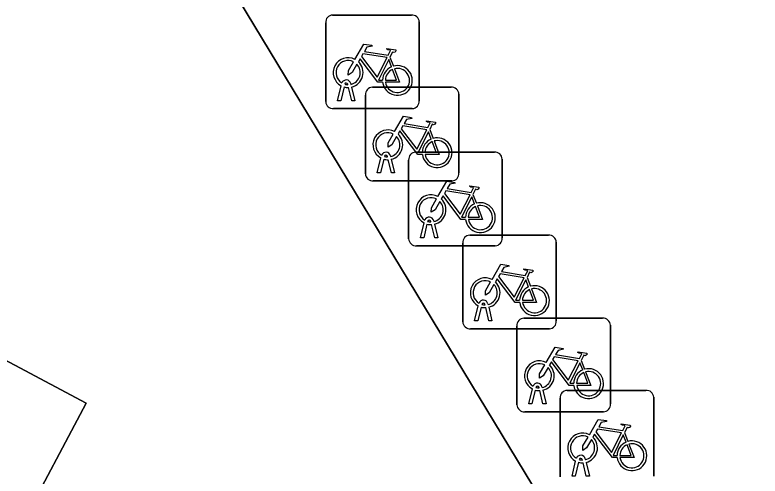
# Model space of a CAD drawing. Extents: x 159279 to 160377, y 384531 to 385888.
# Drawn here: x 159786.38 to 159794.34, y 385574.3 to 385579.22 of the extents above; entities that cross this region are included whole.
import ezdxf

# ---------------------------------------------------------------- set-up
doc = ezdxf.new("R2010")
doc.units = 0
for name, color, linetype in [('IMGEO_Fietsenrek', 7, 'Continuous'), ('IMGEO_Groenvoorziening', 7, 'Continuous'), ('IMGEO_Parkeervlak_open', 7, 'Continuous'), ('IMGEO_Voetpad_open', 7, 'Continuous')]:
    doc.layers.add(name, color=color, linetype=linetype)

msp = doc.modelspace()

# ---------------------------------------------------------------- linework, layer by layer
at = {"layer": 'IMGEO_Fietsenrek'}
for p, q in [((159789.7729, 385579.2185), (159790.6138, 385579.2185)), ((159790.6138, 385579.2185), (159789.7729, 385579.2185)), ((159789.6985, 385578.2939), (159789.6985, 385579.1348)), ((159789.6985, 385579.1348), (159789.6985, 385578.2939)), ((159790.6975, 385579.1441), (159790.6975, 385578.3032)), ((159790.6975, 385578.3032), (159790.6975, 385579.1441)), ((159790.3852, 385578.7682), (159790.4215, 385578.673)), ((159789.9666, 385578.4864), (159789.9684, 385578.4785)), ((159789.8255, 385578.3033), (159789.8638, 385578.4633)), ((159789.8942, 385578.4511), (159789.8589, 385578.3033)), ((159789.9359, 385578.4749), (159789.9349, 385578.4792)), ((159789.977, 385578.3033), (159789.9431, 385578.445)), ((159789.9754, 385578.4493), (159790.0104, 385578.3033)), ((159790.1969, 385578.4475), (159791.0378, 385578.4475)), ((159791.0378, 385578.4475), (159790.1969, 385578.4475)), ((159790.1225, 385577.5229), (159790.1225, 385578.3638)), ((159790.1225, 385578.3638), (159790.1225, 385577.5229)), ((159791.1215, 385578.3731), (159791.1215, 385577.5322)), ((159791.1215, 385577.5322), (159791.1215, 385578.3731)), ((159789.8589, 385578.3033), (159789.8255, 385578.3033)), ((159790.0104, 385578.3033), (159789.977, 385578.3033)), ((159790.6231, 385578.2195), (159789.7822, 385578.2195)), ((159789.7822, 385578.2195), (159790.6231, 385578.2195)), ((159790.8092, 385577.9972), (159790.8455, 385577.902)), ((159790.2495, 385577.5323), (159790.2878, 385577.6923)), ((159790.3599, 385577.7039), (159790.3589, 385577.7082)), ((159790.3906, 385577.7154), (159790.3924, 385577.7075)), ((159790.6589, 385577.7545), (159791.4998, 385577.7545)), ((159791.4998, 385577.7545), (159790.6589, 385577.7545)), ((159790.3182, 385577.6801), (159790.2829, 385577.5323)), ((159790.401, 385577.5323), (159790.3671, 385577.674)), ((159790.3994, 385577.6783), (159790.4344, 385577.5323)), ((159790.5845, 385576.8299), (159790.5845, 385577.6708)), ((159790.5845, 385577.6708), (159790.5845, 385576.8299)), ((159791.5835, 385577.6801), (159791.5835, 385576.8392)), ((159791.5835, 385576.8392), (159791.5835, 385577.6801)), ((159790.2829, 385577.5323), (159790.2495, 385577.5323)), ((159790.4344, 385577.5323), (159790.401, 385577.5323)), ((159791.0471, 385577.4485), (159790.2062, 385577.4485)), ((159790.2062, 385577.4485), (159791.0471, 385577.4485)), ((159791.2712, 385577.3042), (159791.3075, 385577.209)), ((159790.7115, 385576.8393), (159790.7498, 385576.9993)), ((159790.7802, 385576.9871), (159790.7449, 385576.8393)), ((159790.8219, 385577.0109), (159790.8209, 385577.0152)), ((159790.863, 385576.8393), (159790.8291, 385576.981)), ((159790.8526, 385577.0224), (159790.8544, 385577.0145)), ((159790.8614, 385576.9853), (159790.8964, 385576.8393)), ((159790.7449, 385576.8393), (159790.7115, 385576.8393)), ((159790.8964, 385576.8393), (159790.863, 385576.8393)), ((159791.2369, 385576.8685), (159792.0778, 385576.8685)), ((159792.0778, 385576.8685), (159791.2369, 385576.8685)), ((159791.5091, 385576.7555), (159790.6682, 385576.7555)), ((159790.6682, 385576.7555), (159791.5091, 385576.7555)), ((159791.1625, 385575.9439), (159791.1625, 385576.7848)), ((159791.1625, 385576.7848), (159791.1625, 385575.9439)), ((159792.1615, 385576.7941), (159792.1615, 385575.9532)), ((159792.1615, 385575.9532), (159792.1615, 385576.7941)), ((159791.8492, 385576.4182), (159791.8855, 385576.323)), ((159791.2895, 385575.9533), (159791.3278, 385576.1133)), ((159791.3582, 385576.1011), (159791.3229, 385575.9533)), ((159791.3999, 385576.1249), (159791.3989, 385576.1292)), ((159791.441, 385575.9533), (159791.4071, 385576.095)), ((159791.4306, 385576.1364), (159791.4324, 385576.1285)), ((159791.4394, 385576.0993), (159791.4744, 385575.9533)), ((159791.3229, 385575.9533), (159791.2895, 385575.9533)), ((159791.4744, 385575.9533), (159791.441, 385575.9533)), ((159791.8149, 385575.9825), (159792.6558, 385575.9825)), ((159792.6558, 385575.9825), (159791.8149, 385575.9825)), ((159792.0871, 385575.8695), (159791.2462, 385575.8695)), ((159791.2462, 385575.8695), (159792.0871, 385575.8695)), ((159791.7405, 385575.0579), (159791.7405, 385575.8988)), ((159791.7405, 385575.8988), (159791.7405, 385575.0579)), ((159792.7395, 385575.9081), (159792.7395, 385575.0672)), ((159792.7395, 385575.0672), (159792.7395, 385575.9081)), ((159792.4272, 385575.5322), (159792.4635, 385575.437)), ((159791.8675, 385575.0673), (159791.9058, 385575.2273)), ((159791.9779, 385575.2389), (159791.9769, 385575.2432)), ((159792.0086, 385575.2504), (159792.0104, 385575.2425)), ((159791.9362, 385575.2151), (159791.9009, 385575.0673)), ((159792.019, 385575.0673), (159791.9851, 385575.209)), ((159792.0174, 385575.2133), (159792.0524, 385575.0673)), ((159792.2769, 385575.2125), (159793.1178, 385575.2125)), ((159793.1178, 385575.2125), (159792.2769, 385575.2125)), ((159791.9009, 385575.0673), (159791.8675, 385575.0673)), ((159792.0524, 385575.0673), (159792.019, 385575.0673)), ((159792.2025, 385574.2879), (159792.2025, 385575.1288)), ((159792.2025, 385575.1288), (159792.2025, 385574.2879)), ((159793.2015, 385575.1381), (159793.2015, 385574.2972)), ((159793.2015, 385574.2972), (159793.2015, 385575.1381)), ((159792.6651, 385574.9835), (159791.8242, 385574.9835)), ((159791.8242, 385574.9835), (159792.6651, 385574.9835)), ((159792.8892, 385574.7622), (159792.9255, 385574.667)), ((159792.3295, 385574.2973), (159792.3678, 385574.4573)), ((159792.3982, 385574.4451), (159792.3629, 385574.2973)), ((159792.4399, 385574.4689), (159792.4389, 385574.4732)), ((159792.481, 385574.2973), (159792.4471, 385574.439)), ((159792.4706, 385574.4804), (159792.4724, 385574.4725)), ((159792.4794, 385574.4433), (159792.5144, 385574.2973)), ((159792.3629, 385574.2973), (159792.3295, 385574.2973)), ((159792.5144, 385574.2973), (159792.481, 385574.2973))]:
    msp.add_line(p, q, dxfattribs=at)
for points in [[(159790.0111, 385578.7452), (159790.1058, 385578.9087), (159790.192, 385578.8949), (159790.1937, 385578.8862), (159790.1376, 385578.8753), (159790.1114, 385578.83), (159790.3666, 385578.7892)], [(159790.3537, 385578.764), (159790.0969, 385578.805), (159790.0802, 385578.7762), (159790.2472, 385578.5559), (159790.3537, 385578.764)], [(159790.3666, 385578.7892), (159790.3916, 385578.838), (159790.3865, 385578.842), (159790.3633, 385578.8457), (159790.3506, 385578.8532), (159790.3496, 385578.8563), (159790.3518, 385578.8609), (159790.4466, 385578.8458), (159790.4489, 385578.8355), (159790.4395, 385578.8231), (159790.4271, 385578.8167), (159790.4126, 385578.8229), (159790.3852, 385578.7682)], [(159790.3068, 385578.5005), (159790.2571, 385578.5006), (159790.0664, 385578.7523), (159790.0474, 385578.7195)], [(159790.4017, 385578.666), (159790.3724, 385578.7428), (159790.263, 385578.5247), (159790.3057, 385578.5246)], [(159790.0318, 385578.6927), (159789.9802, 385578.6035), (159789.9403, 385578.5775), (159789.9415, 385578.625), (159789.996, 385578.7192)], [(159790.4322, 385578.6448), (159790.4872, 385578.5002), (159790.3371, 385578.5005)], [(159790.3357, 385578.5245), (159790.4556, 385578.5243), (159790.4124, 385578.6379)], [(159790.4351, 385577.9742), (159790.5298, 385578.1377), (159790.616, 385578.1239), (159790.6177, 385578.1152), (159790.5616, 385578.1043), (159790.5354, 385578.059), (159790.7906, 385578.0182)], [(159790.7906, 385578.0182), (159790.8156, 385578.067), (159790.8105, 385578.071), (159790.7873, 385578.0747), (159790.7746, 385578.0822), (159790.7736, 385578.0853), (159790.7758, 385578.0899), (159790.8706, 385578.0748), (159790.8729, 385578.0645), (159790.8635, 385578.0521), (159790.8511, 385578.0457), (159790.8366, 385578.0519), (159790.8092, 385577.9972)], [(159790.7777, 385577.993), (159790.5209, 385578.034), (159790.5042, 385578.0052), (159790.6712, 385577.7849), (159790.7777, 385577.993)], [(159790.4558, 385577.9217), (159790.4042, 385577.8325), (159790.3643, 385577.8065), (159790.3655, 385577.854), (159790.42, 385577.9482)], [(159790.7308, 385577.7295), (159790.6811, 385577.7296), (159790.4904, 385577.9813), (159790.4714, 385577.9485)], [(159790.8257, 385577.895), (159790.7964, 385577.9718), (159790.687, 385577.7537), (159790.7297, 385577.7536)], [(159790.7597, 385577.7535), (159790.8796, 385577.7533), (159790.8364, 385577.8669)], [(159790.8562, 385577.8738), (159790.9112, 385577.7292), (159790.7611, 385577.7295)], [(159790.8971, 385577.2812), (159790.9918, 385577.4447), (159791.078, 385577.4309), (159791.0797, 385577.4222), (159791.0236, 385577.4113), (159790.9974, 385577.366), (159791.2526, 385577.3252)], [(159791.2526, 385577.3252), (159791.2776, 385577.374), (159791.2725, 385577.378), (159791.2493, 385577.3817), (159791.2366, 385577.3892), (159791.2356, 385577.3923), (159791.2378, 385577.3969), (159791.3326, 385577.3818), (159791.3349, 385577.3715), (159791.3255, 385577.3591), (159791.3131, 385577.3527), (159791.2986, 385577.3589), (159791.2712, 385577.3042)], [(159791.1928, 385577.0365), (159791.1431, 385577.0366), (159790.9524, 385577.2883), (159790.9334, 385577.2555)], [(159791.2397, 385577.3), (159790.9829, 385577.341), (159790.9662, 385577.3122), (159791.1332, 385577.0919), (159791.2397, 385577.3)], [(159790.9178, 385577.2287), (159790.8662, 385577.1395), (159790.8263, 385577.1135), (159790.8275, 385577.161), (159790.882, 385577.2552)], [(159791.2877, 385577.202), (159791.2584, 385577.2788), (159791.149, 385577.0607), (159791.1917, 385577.0606)], [(159791.2217, 385577.0605), (159791.3416, 385577.0603), (159791.2984, 385577.1739)], [(159791.3182, 385577.1808), (159791.3732, 385577.0362), (159791.2231, 385577.0365)], [(159791.4751, 385576.3952), (159791.5698, 385576.5587), (159791.656, 385576.5449), (159791.6577, 385576.5362), (159791.6016, 385576.5253), (159791.5754, 385576.48), (159791.8306, 385576.4392)], [(159791.8306, 385576.4392), (159791.8556, 385576.488), (159791.8505, 385576.492), (159791.8273, 385576.4957), (159791.8146, 385576.5032), (159791.8136, 385576.5063), (159791.8158, 385576.5109), (159791.9106, 385576.4958), (159791.9129, 385576.4855), (159791.9035, 385576.4731), (159791.8911, 385576.4667), (159791.8766, 385576.4729), (159791.8492, 385576.4182)], [(159791.8177, 385576.414), (159791.5609, 385576.455), (159791.5442, 385576.4262), (159791.7112, 385576.2059), (159791.8177, 385576.414)], [(159791.4958, 385576.3427), (159791.4442, 385576.2535), (159791.4043, 385576.2275), (159791.4055, 385576.275), (159791.46, 385576.3692)], [(159791.7708, 385576.1505), (159791.7211, 385576.1506), (159791.5304, 385576.4023), (159791.5114, 385576.3695)], [(159791.8657, 385576.316), (159791.8364, 385576.3928), (159791.727, 385576.1747), (159791.7697, 385576.1746)], [(159791.7997, 385576.1745), (159791.9196, 385576.1743), (159791.8764, 385576.2879)], [(159791.8962, 385576.2948), (159791.9512, 385576.1502), (159791.8011, 385576.1505)], [(159792.0531, 385575.5092), (159792.1478, 385575.6727), (159792.234, 385575.6589), (159792.2357, 385575.6502), (159792.1796, 385575.6393), (159792.1534, 385575.594), (159792.4086, 385575.5532)], [(159792.4086, 385575.5532), (159792.4336, 385575.602), (159792.4285, 385575.606), (159792.4053, 385575.6097), (159792.3926, 385575.6172), (159792.3916, 385575.6203), (159792.3938, 385575.6249), (159792.4886, 385575.6098), (159792.4909, 385575.5995), (159792.4815, 385575.5871), (159792.4691, 385575.5807), (159792.4546, 385575.5869), (159792.4272, 385575.5322)], [(159792.3957, 385575.528), (159792.1389, 385575.569), (159792.1222, 385575.5402), (159792.2892, 385575.3199), (159792.3957, 385575.528)], [(159792.0738, 385575.4567), (159792.0222, 385575.3675), (159791.9823, 385575.3415), (159791.9835, 385575.389), (159792.038, 385575.4832)], [(159792.3488, 385575.2645), (159792.2991, 385575.2646), (159792.1084, 385575.5163), (159792.0894, 385575.4835)], [(159792.4437, 385575.43), (159792.4144, 385575.5068), (159792.305, 385575.2887), (159792.3477, 385575.2886)], [(159792.3777, 385575.2885), (159792.4976, 385575.2883), (159792.4544, 385575.4019)], [(159792.4742, 385575.4088), (159792.5292, 385575.2642), (159792.3791, 385575.2645)], [(159792.5151, 385574.7392), (159792.6098, 385574.9027), (159792.696, 385574.8889), (159792.6977, 385574.8802), (159792.6416, 385574.8693), (159792.6154, 385574.824), (159792.8706, 385574.7832)], [(159792.8706, 385574.7832), (159792.8956, 385574.832), (159792.8905, 385574.836), (159792.8673, 385574.8397), (159792.8546, 385574.8472), (159792.8536, 385574.8503), (159792.8558, 385574.8549), (159792.9506, 385574.8398), (159792.9529, 385574.8295), (159792.9435, 385574.8171), (159792.9311, 385574.8107), (159792.9166, 385574.8169), (159792.8892, 385574.7622)], [(159792.8108, 385574.4945), (159792.7611, 385574.4946), (159792.5704, 385574.7463), (159792.5514, 385574.7135)], [(159792.8577, 385574.758), (159792.6009, 385574.799), (159792.5842, 385574.7702), (159792.7512, 385574.5499), (159792.8577, 385574.758)], [(159792.5358, 385574.6867), (159792.4842, 385574.5975), (159792.4443, 385574.5715), (159792.4455, 385574.619), (159792.5, 385574.7132)], [(159792.9057, 385574.66), (159792.8764, 385574.7368), (159792.767, 385574.5187), (159792.8097, 385574.5186)], [(159792.8397, 385574.5185), (159792.9596, 385574.5183), (159792.9164, 385574.6319)], [(159792.9362, 385574.6388), (159792.9912, 385574.4942), (159792.8411, 385574.4945)]]:
    msp.add_lwpolyline(points, dxfattribs=at)
for centre, radius, start, end in [((159789.7762, 385579.1406), 0.0779, 92.4484, 184.28452), ((159789.7762, 385579.1406), 0.0779, 92.4484, 184.28452), ((159790.6196, 385579.1408), 0.0779, 2.4484, 94.28452), ((159790.6196, 385579.1408), 0.0779, 2.4484, 94.28452), ((159789.9381, 385578.6039), 0.159, 62.67661, 242.13685), ((159789.9381, 385578.6039), 0.129, 63.31916, 238.90302), ((159789.9381, 385578.6039), 0.129, 283.60429, 43.43025), ((159789.9381, 385578.6039), 0.159, 283.5766, 46.60424), ((159790.4647, 385578.5199), 0.159, 113.3408, 178.32165), ((159790.4647, 385578.5199), 0.159, 187.0065, 105.77075), ((159790.4647, 385578.5199), 0.129, 188.67146, 104.58832), ((159790.4647, 385578.5199), 0.129, 113.92302, 177.95563), ((159789.9179, 385578.4753), 0.0499, 12.8025, 158.69338), ((159789.9179, 385578.4753), 0.0174, 12.8025, 163.45023), ((159789.9381, 385578.6039), 0.159, 253.99666, 271.78671), ((159789.9381, 385578.6039), 0.129, 253.41502, 269.02044), ((159790.2002, 385578.3696), 0.0779, 92.4484, 184.28452), ((159790.2002, 385578.3696), 0.0779, 92.4484, 184.28452), ((159791.0436, 385578.3698), 0.0779, 2.4484, 94.28452), ((159791.0436, 385578.3698), 0.0779, 2.4484, 94.28452), ((159789.7764, 385578.2972), 0.0779, 182.4484, 274.28452), ((159789.7764, 385578.2972), 0.0779, 182.4484, 274.28452), ((159790.6198, 385578.2974), 0.0779, 272.4484, 4.28452), ((159790.6198, 385578.2974), 0.0779, 272.4484, 4.28452), ((159790.3621, 385577.8329), 0.159, 62.67661, 242.13685), ((159790.3621, 385577.8329), 0.129, 63.31916, 238.90302), ((159790.3621, 385577.8329), 0.159, 283.5766, 46.60424), ((159790.3621, 385577.8329), 0.129, 283.60429, 43.43025), ((159790.8887, 385577.7489), 0.159, 113.3408, 178.32165), ((159790.8887, 385577.7489), 0.159, 187.0065, 105.77075), ((159790.8887, 385577.7489), 0.129, 113.92302, 177.95563), ((159790.8887, 385577.7489), 0.129, 188.67146, 104.58832), ((159790.3419, 385577.7043), 0.0499, 12.8025, 158.69338), ((159790.3419, 385577.7043), 0.0174, 12.8025, 163.45023), ((159790.3621, 385577.8329), 0.129, 253.41502, 269.02044), ((159790.6622, 385577.6766), 0.0779, 92.4484, 184.28452), ((159790.6622, 385577.6766), 0.0779, 92.4484, 184.28452), ((159791.5056, 385577.6768), 0.0779, 2.4484, 94.28452), ((159791.5056, 385577.6768), 0.0779, 2.4484, 94.28452), ((159790.3621, 385577.8329), 0.159, 253.99666, 271.78671), ((159791.0438, 385577.5264), 0.0779, 272.4484, 4.28452), ((159791.0438, 385577.5264), 0.0779, 272.4484, 4.28452), ((159790.2004, 385577.5262), 0.0779, 182.4484, 274.28452), ((159790.2004, 385577.5262), 0.0779, 182.4484, 274.28452), ((159790.8241, 385577.1399), 0.159, 62.67661, 242.13685), ((159790.8241, 385577.1399), 0.129, 63.31916, 238.90302), ((159790.8241, 385577.1399), 0.129, 283.60429, 43.43025), ((159790.8241, 385577.1399), 0.159, 283.5766, 46.60424), ((159791.3507, 385577.0559), 0.159, 187.0065, 105.77075), ((159791.3507, 385577.0559), 0.159, 113.3408, 178.32165), ((159791.3507, 385577.0559), 0.129, 113.92302, 177.95563), ((159791.3507, 385577.0559), 0.129, 188.67146, 104.58832), ((159790.8039, 385577.0113), 0.0499, 12.8025, 158.69338), ((159790.8241, 385577.1399), 0.159, 253.99666, 271.78671), ((159790.8039, 385577.0113), 0.0174, 12.8025, 163.45023), ((159790.8241, 385577.1399), 0.129, 253.41502, 269.02044), ((159790.6624, 385576.8332), 0.0779, 182.4484, 274.28452), ((159790.6624, 385576.8332), 0.0779, 182.4484, 274.28452), ((159791.2402, 385576.7906), 0.0779, 92.4484, 184.28452), ((159791.2402, 385576.7906), 0.0779, 92.4484, 184.28452), ((159791.5058, 385576.8334), 0.0779, 272.4484, 4.28452), ((159791.5058, 385576.8334), 0.0779, 272.4484, 4.28452), ((159792.0836, 385576.7908), 0.0779, 2.4484, 94.28452), ((159792.0836, 385576.7908), 0.0779, 2.4484, 94.28452), ((159791.4021, 385576.2539), 0.159, 62.67661, 242.13685), ((159791.4021, 385576.2539), 0.129, 63.31916, 238.90302), ((159791.4021, 385576.2539), 0.129, 283.60429, 43.43025), ((159791.4021, 385576.2539), 0.159, 283.5766, 46.60424), ((159791.9287, 385576.1699), 0.159, 113.3408, 178.32165), ((159791.9287, 385576.1699), 0.159, 187.0065, 105.77075), ((159791.9287, 385576.1699), 0.129, 113.92302, 177.95563), ((159791.9287, 385576.1699), 0.129, 188.67146, 104.58832), ((159791.3819, 385576.1253), 0.0499, 12.8025, 158.69338), ((159791.4021, 385576.2539), 0.159, 253.99666, 271.78671), ((159791.3819, 385576.1253), 0.0174, 12.8025, 163.45023), ((159791.4021, 385576.2539), 0.129, 253.41502, 269.02044), ((159791.2404, 385575.9472), 0.0779, 182.4484, 274.28452), ((159791.2404, 385575.9472), 0.0779, 182.4484, 274.28452), ((159791.8182, 385575.9046), 0.0779, 92.4484, 184.28452), ((159791.8182, 385575.9046), 0.0779, 92.4484, 184.28452), ((159792.0838, 385575.9474), 0.0779, 272.4484, 4.28452), ((159792.0838, 385575.9474), 0.0779, 272.4484, 4.28452), ((159792.6616, 385575.9048), 0.0779, 2.4484, 94.28452), ((159792.6616, 385575.9048), 0.0779, 2.4484, 94.28452), ((159791.9801, 385575.3679), 0.159, 62.67661, 242.13685), ((159791.9801, 385575.3679), 0.129, 63.31916, 238.90302), ((159791.9801, 385575.3679), 0.159, 283.5766, 46.60424), ((159791.9801, 385575.3679), 0.129, 283.60429, 43.43025), ((159792.5067, 385575.2839), 0.159, 113.3408, 178.32165), ((159792.5067, 385575.2839), 0.159, 187.0065, 105.77075), ((159792.5067, 385575.2839), 0.129, 113.92302, 177.95563), ((159792.5067, 385575.2839), 0.129, 188.67146, 104.58832), ((159791.9599, 385575.2393), 0.0499, 12.8025, 158.69338), ((159791.9599, 385575.2393), 0.0174, 12.8025, 163.45023), ((159791.9801, 385575.3679), 0.129, 253.41502, 269.02044), ((159791.9801, 385575.3679), 0.159, 253.99666, 271.78671), ((159792.2802, 385575.1346), 0.0779, 92.4484, 184.28452), ((159792.2802, 385575.1346), 0.0779, 92.4484, 184.28452), ((159793.1236, 385575.1348), 0.0779, 2.4484, 94.28452), ((159793.1236, 385575.1348), 0.0779, 2.4484, 94.28452), ((159792.6618, 385575.0614), 0.0779, 272.4484, 4.28452), ((159792.6618, 385575.0614), 0.0779, 272.4484, 4.28452), ((159791.8184, 385575.0612), 0.0779, 182.4484, 274.28452), ((159791.8184, 385575.0612), 0.0779, 182.4484, 274.28452), ((159792.4421, 385574.5979), 0.159, 62.67661, 242.13685), ((159792.4421, 385574.5979), 0.129, 63.31916, 238.90302), ((159792.4421, 385574.5979), 0.129, 283.60429, 43.43025), ((159792.4421, 385574.5979), 0.159, 283.5766, 46.60424), ((159792.9687, 385574.5139), 0.159, 187.0065, 105.77075), ((159792.9687, 385574.5139), 0.159, 113.3408, 178.32165), ((159792.9687, 385574.5139), 0.129, 113.92302, 177.95563), ((159792.9687, 385574.5139), 0.129, 188.67146, 104.58832), ((159792.4219, 385574.4693), 0.0499, 12.8025, 158.69338), ((159792.4421, 385574.5979), 0.159, 253.99666, 271.78671), ((159792.4219, 385574.4693), 0.0174, 12.8025, 163.45023), ((159792.4421, 385574.5979), 0.129, 253.41502, 269.02044)]:
    msp.add_arc(centre, radius, start, end, dxfattribs=at)
at = {"layer": 'IMGEO_Groenvoorziening'}
msp.add_lwpolyline([(159792.629, 385569.38), (159792.848, 385569.856), (159792.613, 385570.325), (159793.805, 385571.066), (159786.464, 385583.19), (159784.696, 385582.109), (159778.966, 385578.836), (159780.86, 385575.565), (159782.697, 385579.096), (159785.605, 385577.582), (159784.905, 385576.264), (159787.141, 385575.076), (159786.448, 385573.765), (159788.677, 385572.548), (159787.999, 385571.263), (159790.245, 385570.078), (159789.569, 385568.795), (159791.815, 385567.61)], close=True, dxfattribs=at)
at = {"layer": 'IMGEO_Parkeervlak_open'}
msp.add_lwpolyline([(159791.815, 385567.61), (159789.569, 385568.795), (159790.245, 385570.078), (159787.999, 385571.263), (159788.677, 385572.548), (159786.448, 385573.765), (159787.141, 385575.076), (159784.905, 385576.264), (159785.605, 385577.582), (159782.697, 385579.096), (159780.86, 385575.565), (159789.095, 385562.558), (159789.201, 385562.384)], close=True, dxfattribs=at)
at = {"layer": 'IMGEO_Voetpad_open'}
msp.add_lwpolyline([(159802.913, 385574.996), (159804.077, 385575.728), (159805.406, 385573.591), (159811.586, 385577.468), (159817.007, 385580.869), (159814.157, 385585.444), (159800.999, 385577.268), (159794.33, 385588.001), (159786.464, 385583.19), (159793.805, 385571.066), (159792.613, 385570.325), (159792.848, 385569.856), (159792.629, 385569.38), (159794.805, 385565.888), (159795.835, 385564.236), (159808.541, 385543.849)], dxfattribs=at)

doc.saveas('drawing.dxf')
